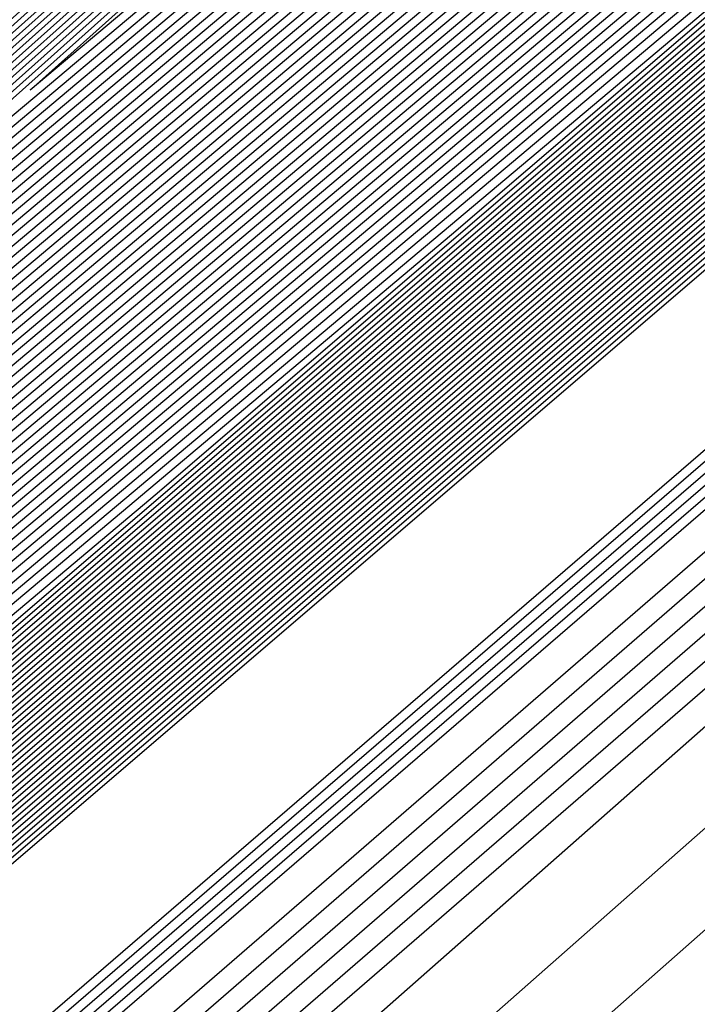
# Model space of a CAD drawing. Extents: x 3249832 to 3255657, y 13789405 to 13793316.
# Tile 777 of 1056: x 3253208.188 to 3253208.452, y 13791256.807 to 13791257.19. Entities that reach past the tile are written whole.
import ezdxf

# ---------------------------------------------------------------- set-up
doc = ezdxf.new("R2010")
doc.units = 0
doc.header["$LTSCALE"] = 100
doc.header["$MEASUREMENT"] = 0
for name, color, linetype in [('GRATIO_03231_CON', 1, 'CONTINUOUS'), ('GRATIO_0323_ICON', 1, 'CONTINUOUS'), ('TARGETS_EAST', 7, 'CONTINUOUS')]:
    doc.layers.add(name, color=color, linetype=linetype)

# ---------------------------------------------------------------- blocks, each defined once
blk = doc.blocks.new('Gratio_032316_contours')
at = {"layer": 'GRATIO_03231_CON', "color": 5, "linetype": 'Continuous', "flags": 128}
for points in [[(3253294.02117, 13791331.04278), (3253275.51252, 13791314.84857), (3253259.74641, 13791301.11971), (3253250.90118, 13791293.4869), (3253247.60749, 13791290.71421), (3253247.10911, 13791290.34906), (3253246.71171, 13791290.01217), (3253243.96878, 13791287.61762), (3253236.49572, 13791281.15281), (3253223.09361, 13791269.61112), (3253207.30623, 13791256.00981), (3253193.86302, 13791244.37213), (3253186.31196, 13791237.71784), (3253183.47503, 13791235.05279)], [(3253293.83167, 13791330.88045), (3253275.39736, 13791314.75135), (3253259.6945, 13791301.07777), (3253250.88464, 13791293.47583), (3253247.60402, 13791290.71447), (3253247.10757, 13791290.35085), (3253246.69656, 13791290.00204), (3253243.85762, 13791287.52479), (3253236.12374, 13791280.8358), (3253222.25472, 13791268.89288), (3253205.91767, 13791254.81834), (3253192.00653, 13791242.77561), (3253184.19264, 13791235.88971), (3253181.25697, 13791233.1319)], [(3253293.64218, 13791330.71812), (3253275.28219, 13791314.65413), (3253259.64258, 13791301.03582), (3253250.8681, 13791293.46475), (3253247.60055, 13791290.71473), (3253247.10604, 13791290.35265), (3253246.68141, 13791289.99191), (3253243.74646, 13791287.43197), (3253235.75176, 13791280.51879), (3253221.41583, 13791268.17464), (3253204.52912, 13791253.62687), (3253190.15004, 13791241.1791), (3253182.07332, 13791234.06158)], [(3253293.45268, 13791330.55578), (3253275.16702, 13791314.55691), (3253259.59067, 13791300.99388), (3253250.85155, 13791293.45368), (3253247.59708, 13791290.71499), (3253247.10451, 13791290.35445), (3253246.66626, 13791289.98178), (3253243.6353, 13791287.33914), (3253235.37978, 13791280.20179), (3253220.57694, 13791267.4564), (3253203.14057, 13791252.4354), (3253188.29355, 13791239.58258), (3253179.954, 13791232.23346)], [(3253308.44452, 13791343.76579), (3253293.07368, 13791330.23112), (3253274.93669, 13791314.36246), (3253259.48684, 13791300.90999), (3253250.81847, 13791293.43152), (3253247.59013, 13791290.71551), (3253247.10144, 13791290.35804), (3253246.63595, 13791289.96152), (3253243.41298, 13791287.15349), (3253234.63582, 13791279.56777), (3253218.89917, 13791266.01993), (3253200.36346, 13791250.05246), (3253184.58057, 13791236.38955), (3253175.71733, 13791228.58423), (3253172.40047, 13791225.5046), (3253171.87167, 13791224.84758), (3253171.83099, 13791224.68776), (3253171.81192, 13791224.61054), (3253171.80631, 13791224.57903), (3253171.80709, 13791224.56196), (3253171.81141, 13791224.55077), (3253171.8175, 13791224.5425)], [(3253308.192, 13791343.54795), (3253292.88418, 13791330.06879), (3253274.82152, 13791314.26524), (3253259.43492, 13791300.86805), (3253250.80192, 13791293.42045), (3253247.58666, 13791290.71576), (3253247.09991, 13791290.35984), (3253246.63023, 13791289.95949), (3253243.37731, 13791287.12548), (3253234.5186, 13791279.46953), (3253219.10173, 13791266.20888), (3253203.65505, 13791252.98282), (3253196.57706, 13791247.03615)], [(3253307.93948, 13791343.33011), (3253292.69468, 13791329.90645), (3253274.70635, 13791314.16802), (3253259.38301, 13791300.82611), (3253250.78538, 13791293.40937), (3253247.58319, 13791290.71602), (3253247.09838, 13791290.36164), (3253246.63006, 13791289.96223), (3253243.38596, 13791287.13554), (3253234.55099, 13791279.49977), (3253219.17525, 13791266.27429), (3253203.76972, 13791253.08339), (3253196.71057, 13791247.15255)], [(3253307.68696, 13791343.11228), (3253292.50518, 13791329.74412), (3253274.59119, 13791314.0708), (3253259.33109, 13791300.78416), (3253250.76884, 13791293.3983), (3253247.57972, 13791290.71628), (3253247.09685, 13791290.36343), (3253246.62988, 13791289.96496), (3253243.39462, 13791287.1456), (3253234.58339, 13791279.53), (3253219.24877, 13791266.33971), (3253203.88439, 13791253.18397), (3253196.84408, 13791247.26894)], [(3253307.18192, 13791342.67661), (3253292.12619, 13791329.41946), (3253274.36086, 13791313.87636), (3253259.22726, 13791300.70028), (3253250.73575, 13791293.37615), (3253247.57277, 13791290.7168), (3253247.09378, 13791290.36703), (3253246.62953, 13791289.97042), (3253243.41193, 13791287.16573), (3253234.64818, 13791279.59048), (3253219.39582, 13791266.47055), (3253204.11372, 13791253.38512), (3253197.11109, 13791247.50173)], [(3253306.9294, 13791342.45877), (3253291.93669, 13791329.25712), (3253274.24569, 13791313.77914), (3253259.17535, 13791300.65833), (3253250.71921, 13791293.36507), (3253247.5693, 13791290.71706), (3253247.09225, 13791290.36882), (3253246.62935, 13791289.97315), (3253243.42058, 13791287.17579), (3253234.68057, 13791279.62072), (3253219.46933, 13791266.53596), (3253204.22838, 13791253.4857), (3253197.2446, 13791247.61813)], [(3253306.67688, 13791342.24094), (3253291.74719, 13791329.09479), (3253274.13052, 13791313.68192), (3253259.12343, 13791300.61639), (3253250.70267, 13791293.354), (3253247.56583, 13791290.71731), (3253247.09072, 13791290.37062), (3253246.62918, 13791289.97588), (3253243.42924, 13791287.18585), (3253234.71297, 13791279.65096), (3253219.54285, 13791266.60138), (3253204.34305, 13791253.58627), (3253197.37811, 13791247.73453)], [(3253306.42436, 13791342.0231), (3253291.55769, 13791328.93246), (3253274.01535, 13791313.58469), (3253259.07151, 13791300.57445), (3253250.68613, 13791293.34292), (3253247.56236, 13791290.71757), (3253247.08919, 13791290.37242), (3253246.629, 13791289.97862), (3253243.43789, 13791287.19591), (3253234.74536, 13791279.68119), (3253219.61637, 13791266.6668), (3253204.45771, 13791253.68685), (3253197.51162, 13791247.85092)], [(3253305.91932, 13791341.58743), (3253291.17869, 13791328.60779), (3253273.78502, 13791313.39025), (3253258.96768, 13791300.49056), (3253250.65304, 13791293.32077), (3253247.55541, 13791290.71809), (3253247.08612, 13791290.37601), (3253246.62865, 13791289.98408), (3253243.4552, 13791287.21604), (3253234.81015, 13791279.74167), (3253219.76341, 13791266.79763), (3253204.68704, 13791253.888), (3253197.77863, 13791248.08372)], [(3253305.6668, 13791341.36959), (3253290.98919, 13791328.44546), (3253273.66985, 13791313.29303), (3253258.91577, 13791300.44861), (3253250.6365, 13791293.30969), (3253247.55194, 13791290.71835), (3253247.08459, 13791290.37781), (3253246.62848, 13791289.98681), (3253243.46386, 13791287.2261), (3253234.84255, 13791279.77191), (3253219.83693, 13791266.86305), (3253204.80171, 13791253.98858), (3253197.91214, 13791248.20012)], [(3253305.41428, 13791341.15176), (3253290.79969, 13791328.28313), (3253273.55469, 13791313.19581), (3253258.86385, 13791300.40667), (3253250.61995, 13791293.29862), (3253247.54847, 13791290.71861), (3253247.08306, 13791290.3796), (3253246.6283, 13791289.98954), (3253243.47251, 13791287.23616), (3253234.87494, 13791279.80214), (3253219.91045, 13791266.92847), (3253204.91637, 13791254.08915), (3253198.04565, 13791248.31651)], [(3253305.16176, 13791340.93392), (3253290.6102, 13791328.1208), (3253273.43952, 13791313.09859), (3253258.81194, 13791300.36473), (3253250.60341, 13791293.28754), (3253247.545, 13791290.71886), (3253247.08152, 13791290.3814), (3253246.62812, 13791289.99227), (3253243.48117, 13791287.24622), (3253234.90734, 13791279.83238), (3253219.98397, 13791266.99388), (3253205.03104, 13791254.18973), (3253198.17916, 13791248.43291)], [(3253304.65672, 13791340.49825), (3253290.2312, 13791327.79613), (3253273.20919, 13791312.90414), (3253258.70811, 13791300.28084), (3253250.57033, 13791293.26539), (3253247.53805, 13791290.71938), (3253247.07846, 13791290.385), (3253246.62777, 13791289.99774), (3253243.49848, 13791287.26634), (3253234.97213, 13791279.89286), (3253220.13101, 13791267.12472), (3253205.26037, 13791254.39088), (3253198.44617, 13791248.6657)], [(3253304.4042, 13791340.28041), (3253290.0417, 13791327.6338), (3253273.09402, 13791312.80692), (3253258.65619, 13791300.2389), (3253250.55378, 13791293.25432), (3253247.53458, 13791290.71964), (3253247.07693, 13791290.38679), (3253246.6276, 13791290.00047), (3253243.50713, 13791287.2764), (3253235.00453, 13791279.9231), (3253220.20453, 13791267.19013), (3253205.37503, 13791254.49146), (3253198.57968, 13791248.7821)], [(3253304.15168, 13791340.06258), (3253289.8522, 13791327.47147), (3253272.97886, 13791312.7097), (3253258.60428, 13791300.19695), (3253250.53724, 13791293.24324), (3253247.53111, 13791290.7199), (3253247.07539, 13791290.38859), (3253246.62742, 13791290.0032), (3253243.51579, 13791287.28647), (3253235.03692, 13791279.95333), (3253220.27805, 13791267.25555), (3253205.4897, 13791254.59203), (3253198.71319, 13791248.8985)], [(3253303.89916, 13791339.84474), (3253289.6627, 13791327.30914), (3253272.86369, 13791312.61248), (3253258.55236, 13791300.15501), (3253250.5207, 13791293.23216), (3253247.52764, 13791290.72015), (3253247.07386, 13791290.39039), (3253246.62724, 13791290.00593), (3253243.52444, 13791287.29653), (3253235.06932, 13791279.98357), (3253220.35157, 13791267.32097), (3253205.60436, 13791254.69261), (3253198.8467, 13791249.01489)], [(3253303.39412, 13791339.40907), (3253289.2837, 13791326.98447), (3253272.63335, 13791312.41804), (3253258.44853, 13791300.07112), (3253250.48761, 13791293.21001), (3253247.52069, 13791290.72067), (3253247.0708, 13791290.39398), (3253246.62689, 13791290.0114), (3253243.54175, 13791287.31665), (3253235.13411, 13791280.04405), (3253220.49861, 13791267.4518), (3253205.83369, 13791254.89376), (3253199.11371, 13791249.24769)], [(3253303.1416, 13791339.19123), (3253289.09421, 13791326.82214), (3253272.51819, 13791312.32081), (3253258.39661, 13791300.02918), (3253250.47107, 13791293.19894), (3253247.51722, 13791290.72093), (3253247.06927, 13791290.39578), (3253246.62672, 13791290.01413), (3253243.55041, 13791287.32671), (3253235.1665, 13791280.07429), (3253220.57213, 13791267.51722), (3253205.94836, 13791254.99434), (3253199.24722, 13791249.36409)], [(3253302.88908, 13791338.9734), (3253288.90471, 13791326.65981), (3253272.40302, 13791312.22359), (3253258.3447, 13791299.98724), (3253250.45453, 13791293.18786), (3253247.51375, 13791290.72119), (3253247.06773, 13791290.39757), (3253246.62654, 13791290.01686), (3253243.55907, 13791287.33677), (3253235.1989, 13791280.10452), (3253220.64565, 13791267.58263), (3253206.06302, 13791255.09491), (3253199.38073, 13791249.48048)], [(3253302.63656, 13791338.75556), (3253288.71521, 13791326.49747), (3253272.28786, 13791312.12637), (3253258.29278, 13791299.94529), (3253250.43798, 13791293.17679), (3253247.51028, 13791290.72145), (3253247.0662, 13791290.39937), (3253246.62637, 13791290.01959), (3253243.56772, 13791287.34683), (3253235.23129, 13791280.13476), (3253220.71917, 13791267.64805), (3253206.17769, 13791255.19549), (3253199.51423, 13791249.59688)], [(3253302.13153, 13791338.31989), (3253288.33621, 13791326.17281), (3253272.05752, 13791311.93193), (3253258.18895, 13791299.8614), (3253250.4049, 13791293.15464), (3253247.50334, 13791290.72196), (3253247.06314, 13791290.40297), (3253246.62601, 13791290.02505), (3253243.58503, 13791287.36696), (3253235.29608, 13791280.19524), (3253220.86621, 13791267.77889), (3253206.40702, 13791255.39664), (3253199.78125, 13791249.82967)], [(3253301.879, 13791338.10206), (3253288.14671, 13791326.01048), (3253271.94236, 13791311.83471), (3253258.13704, 13791299.81946), (3253250.38836, 13791293.14356), (3253247.49986, 13791290.72222), (3253247.0616, 13791290.40476), (3253246.62584, 13791290.02779), (3253243.59369, 13791287.37702), (3253235.32848, 13791280.22547), (3253220.93973, 13791267.8443), (3253206.52168, 13791255.49722), (3253199.91476, 13791249.94607)], [(3253301.62648, 13791337.88422), (3253287.95721, 13791325.84815), (3253271.82719, 13791311.73748), (3253258.08512, 13791299.77752), (3253250.37181, 13791293.13248), (3253247.49639, 13791290.72248), (3253247.06007, 13791290.40656), (3253246.62566, 13791290.03052), (3253243.60234, 13791287.38708), (3253235.36087, 13791280.25571), (3253221.01325, 13791267.90972), (3253206.63635, 13791255.59779), (3253200.04827, 13791250.06247)], [(3253301.37397, 13791337.66638), (3253287.76771, 13791325.68581), (3253271.71202, 13791311.64027), (3253258.03321, 13791299.73557), (3253250.35527, 13791293.12141), (3253247.49292, 13791290.72274), (3253247.05854, 13791290.40836), (3253246.62549, 13791290.03325), (3253243.611, 13791287.39714), (3253235.39327, 13791280.28595), (3253221.08677, 13791267.97514), (3253206.75101, 13791255.69837), (3253200.18178, 13791250.17887)], [(3253300.86893, 13791337.23071), (3253287.38872, 13791325.36115), (3253271.48169, 13791311.44582), (3253257.92938, 13791299.65169), (3253250.32219, 13791293.09926), (3253247.48598, 13791290.72325), (3253247.05547, 13791290.41195), (3253246.62514, 13791290.03871), (3253243.62831, 13791287.41727), (3253235.45806, 13791280.34643), (3253221.23381, 13791268.10597), (3253206.98034, 13791255.89952), (3253200.44879, 13791250.41166)], [(3253300.61641, 13791337.01288), (3253287.19922, 13791325.19882), (3253271.36652, 13791311.3486), (3253257.87746, 13791299.60974), (3253250.30564, 13791293.08818), (3253247.4825, 13791290.72351), (3253247.05394, 13791290.41375), (3253246.62496, 13791290.04144), (3253243.63696, 13791287.42733), (3253235.49045, 13791280.37666), (3253221.30733, 13791268.17139), (3253207.09501, 13791256.0001), (3253200.5823, 13791250.52806)], [(3253300.36389, 13791336.79504), (3253287.00972, 13791325.03648), (3253271.25136, 13791311.25138), (3253257.82555, 13791299.5678), (3253250.2891, 13791293.07711), (3253247.47903, 13791290.72377), (3253247.05241, 13791290.41554), (3253246.62478, 13791290.04418), (3253243.64562, 13791287.43739), (3253235.52285, 13791280.4069), (3253221.38085, 13791268.2368), (3253207.20967, 13791256.10068), (3253200.71581, 13791250.64445)], [(3253300.11137, 13791336.57721), (3253286.82022, 13791324.87415), (3253271.13619, 13791311.15416), (3253257.77363, 13791299.52586), (3253250.27256, 13791293.06603), (3253247.47556, 13791290.72403), (3253247.05088, 13791290.41734), (3253246.62461, 13791290.04691), (3253243.65427, 13791287.44745), (3253235.55525, 13791280.43714), (3253221.45437, 13791268.30222), (3253207.32434, 13791256.20125), (3253200.84931, 13791250.76085)], [(3253299.60633, 13791336.14153), (3253286.44122, 13791324.54949), (3253270.90586, 13791310.95971), (3253257.6698, 13791299.44197), (3253250.23947, 13791293.04388), (3253247.46862, 13791290.72454), (3253247.04781, 13791290.42093), (3253246.62426, 13791290.05237), (3253243.67158, 13791287.46757), (3253235.62004, 13791280.49761), (3253221.60141, 13791268.43306), (3253207.55367, 13791256.4024), (3253201.11633, 13791250.99364)], [(3253299.35381, 13791335.9237), (3253286.25172, 13791324.38716), (3253270.79069, 13791310.86249), (3253257.61789, 13791299.40003), (3253250.22293, 13791293.0328), (3253247.46514, 13791290.7248), (3253247.04628, 13791290.42273), (3253246.62408, 13791290.0551), (3253243.68024, 13791287.47763), (3253235.65243, 13791280.52785), (3253221.67493, 13791268.49847), (3253207.66834, 13791256.50298), (3253201.24984, 13791251.11004)], [(3253299.10129, 13791335.70586), (3253286.06223, 13791324.22482), (3253270.67552, 13791310.76527), (3253257.56597, 13791299.35808), (3253250.20639, 13791293.02173), (3253247.46167, 13791290.72506), (3253247.04475, 13791290.42453), (3253246.62391, 13791290.05783), (3253243.68889, 13791287.4877), (3253235.68483, 13791280.55809), (3253221.74845, 13791268.56389), (3253207.783, 13791256.60355), (3253201.38335, 13791251.22644)], [(3253298.84877, 13791335.48803), (3253285.87273, 13791324.06249), (3253270.56035, 13791310.66805), (3253257.51405, 13791299.31614), (3253250.18984, 13791293.01065), (3253247.4582, 13791290.72532), (3253247.04322, 13791290.42633), (3253246.62373, 13791290.06056), (3253243.69755, 13791287.49776), (3253235.71722, 13791280.58833), (3253221.82197, 13791268.62931), (3253207.89767, 13791256.70413), (3253201.51686, 13791251.34284)], [(3253298.34373, 13791335.05235), (3253285.49373, 13791323.73782), (3253270.33006, 13791310.47357), (3253257.41034, 13791299.23211), (3253250.15702, 13791292.9882), (3253247.45165, 13791290.72536), (3253247.04061, 13791290.42937), (3253246.62378, 13791290.06555), (3253243.71512, 13791287.51757), (3253235.78213, 13791280.64867), (3253221.96904, 13791268.7601), (3253208.127, 13791256.90528), (3253201.78387, 13791251.57563)], [(3253298.09121, 13791334.83452), (3253285.30424, 13791323.57548), (3253270.21493, 13791310.37629), (3253257.35856, 13791299.19), (3253250.14077, 13791292.97675), (3253247.44864, 13791290.72505), (3253247.03961, 13791290.4305), (3253246.62406, 13791290.06771), (3253243.72406, 13791287.52727), (3253235.81466, 13791280.67874), (3253222.0426, 13791268.82547), (3253208.24167, 13791257.00585), (3253201.91738, 13791251.69203)], [(3253297.83869, 13791334.61668), (3253285.11475, 13791323.41314), (3253270.09981, 13791310.27902), (3253257.30679, 13791299.14788), (3253250.12455, 13791292.96527), (3253247.44567, 13791290.72468), (3253247.03867, 13791290.43158), (3253246.62439, 13791290.06982), (3253243.73305, 13791287.53693), (3253235.8472, 13791280.70879), (3253222.11616, 13791268.89083), (3253208.35634, 13791257.10642), (3253202.05089, 13791251.80842)], [(3253222.18973, 13791268.9562), (3253208.47101, 13791257.20698), (3253202.18439, 13791251.92482), (3253202.18439, 13791251.92482), (3253208.30778, 13791257.39414), (3253221.8874, 13791269.30278)], [(3253222.33685, 13791269.08692), (3253208.70035, 13791257.40813), (3253202.45141, 13791252.15761), (3253202.45141, 13791252.15761), (3253208.5381, 13791257.59416), (3253222.03635, 13791269.43142)], [(3253222.41042, 13791269.15229), (3253208.81502, 13791257.50869), (3253202.58492, 13791252.27401), (3253202.58492, 13791252.27401), (3253208.65326, 13791257.69417), (3253222.11082, 13791269.49575)], [(3253222.48398, 13791269.21765), (3253208.92969, 13791257.60926), (3253202.71843, 13791252.39041), (3253202.71843, 13791252.39041), (3253208.76842, 13791257.79418), (3253222.18529, 13791269.56007)], [(3253222.55754, 13791269.28301), (3253209.04436, 13791257.70983), (3253202.85194, 13791252.50681), (3253202.85193, 13791252.50681), (3253208.88358, 13791257.89419), (3253222.25977, 13791269.62439)], [(3253222.70467, 13791269.41374), (3253209.2737, 13791257.91097), (3253203.11895, 13791252.7396), (3253203.11895, 13791252.7396), (3253209.1139, 13791258.0942), (3253222.40871, 13791269.75304)], [(3253222.77823, 13791269.4791), (3253209.38837, 13791258.01154), (3253203.25246, 13791252.856), (3253203.25246, 13791252.856), (3253209.22906, 13791258.19421), (3253222.48319, 13791269.81736)], [(3253222.8518, 13791269.54447), (3253209.50304, 13791258.11211), (3253203.38597, 13791252.97239), (3253203.38597, 13791252.97239), (3253209.34422, 13791258.29422), (3253222.55766, 13791269.88168)], [(3253222.92536, 13791269.60983), (3253209.61771, 13791258.21268), (3253203.51947, 13791253.08879), (3253203.51947, 13791253.08879), (3253209.45938, 13791258.39423), (3253222.63214, 13791269.946)], [(3253294.55593, 13791331.78482), (3253282.65133, 13791321.30274), (3253268.6032, 13791309.01445), (3253256.6338, 13791298.60027), (3253249.91373, 13791292.81609), (3253247.40711, 13791290.71997), (3253247.02638, 13791290.44557), (3253246.62867, 13791290.09727), (3253243.8498, 13791287.66252), (3253236.27025, 13791281.09954), (3253223.07249, 13791269.74056), (3253209.84706, 13791258.41382), (3253203.78649, 13791253.32159), (3253203.78649, 13791253.32159), (3253209.68971, 13791258.59423), (3253222.78114, 13791270.07458), (3253235.89161, 13791281.53353), (3253243.79641, 13791288.43297), (3253249.04881, 13791292.99861), (3253256.14655, 13791299.14707), (3253268.13516, 13791309.52901), (3253282.25127, 13791321.73092), (3253294.2793, 13791332.07331)], [(3253294.30341, 13791331.56698), (3253282.46184, 13791321.1404), (3253268.48808, 13791308.91717), (3253256.58203, 13791298.55815), (3253249.89752, 13791292.80461), (3253247.40414, 13791290.71961), (3253247.02543, 13791290.44664), (3253246.629, 13791290.09938), (3253243.85878, 13791287.67218), (3253236.30279, 13791281.1296), (3253223.14605, 13791269.80592), (3253209.96173, 13791258.51439), (3253203.92, 13791253.43798), (3253203.92, 13791253.43798), (3253209.80487, 13791258.69424), (3253222.85565, 13791270.13885), (3253235.92547, 13791281.56208), (3253243.80512, 13791288.43921), (3253249.03601, 13791292.98573), (3253256.09723, 13791299.1022), (3253268.02248, 13791309.42905), (3253282.06389, 13791321.56632), (3253294.02824, 13791331.85395)], [(3253294.05089, 13791331.34915), (3253282.27235, 13791320.97806), (3253268.37296, 13791308.8199), (3253256.53026, 13791298.51602), (3253249.8813, 13791292.79314), (3253247.40117, 13791290.71925), (3253247.02448, 13791290.44772), (3253246.62933, 13791290.10149), (3253243.86776, 13791287.68184), (3253236.33533, 13791281.15966), (3253223.21961, 13791269.87129), (3253210.0764, 13791258.61496), (3253204.05351, 13791253.55438), (3253204.05351, 13791253.55438), (3253209.92004, 13791258.79424), (3253222.93017, 13791270.20313), (3253235.95934, 13791281.59062), (3253243.81382, 13791288.44544), (3253249.02321, 13791292.97286), (3253256.04791, 13791299.05733), (3253267.90979, 13791309.32909), (3253281.87651, 13791321.40172), (3253293.77719, 13791331.63458)], [(3253293.79837, 13791331.13131), (3253282.08285, 13791320.81572), (3253268.25784, 13791308.72262), (3253256.47849, 13791298.4739), (3253249.86508, 13791292.78166), (3253247.39821, 13791290.71889), (3253247.02354, 13791290.4488), (3253246.62966, 13791290.1036), (3253243.87675, 13791287.6915), (3253236.36787, 13791281.18972), (3253223.29318, 13791269.93665), (3253210.19107, 13791258.71553), (3253204.18702, 13791253.67078), (3253204.18701, 13791253.67078), (3253210.0352, 13791258.89424), (3253223.00468, 13791270.26741), (3253235.9932, 13791281.61917), (3253243.82253, 13791288.45167), (3253249.01041, 13791292.95999), (3253255.9986, 13791299.01245), (3253267.79711, 13791309.22914), (3253281.68913, 13791321.23712), (3253293.52613, 13791331.41522)], [(3253281.70387, 13791320.49104), (3253268.02759, 13791308.52807), (3253256.37495, 13791298.38965), (3253249.83265, 13791292.75871), (3253247.39227, 13791290.71816), (3253247.02165, 13791290.45095), (3253246.63032, 13791290.10782), (3253243.89471, 13791287.71083), (3253236.43295, 13791281.24983), (3253223.4403, 13791270.06738), (3253210.42041, 13791258.91666), (3253204.45403, 13791253.90357), (3253204.45403, 13791253.90357), (3253210.2655, 13791259.09429), (3253223.15342, 13791270.39627), (3253236.05998, 13791281.67732), (3253243.49467, 13791288.16911), (3253246.23629, 13791290.55891), (3253246.63094, 13791290.89792), (3253246.97688, 13791291.19282), (3253249.38096, 13791293.27243), (3253255.90221, 13791298.92109), (3253267.57241, 13791309.02875), (3253281.31446, 13791320.90786)], [(3253281.51437, 13791320.3287), (3253267.91246, 13791308.4308), (3253256.32319, 13791298.34753), (3253249.81643, 13791292.74723), (3253247.38931, 13791290.7178), (3253247.0207, 13791290.45203), (3253246.63065, 13791290.10993), (3253243.90369, 13791287.72049), (3253236.4655, 13791281.27989), (3253223.51387, 13791270.13274), (3253210.53508, 13791259.01723), (3253204.58754, 13791254.01997), (3253204.58754, 13791254.01997), (3253210.38066, 13791259.1943), (3253223.22789, 13791270.4606), (3253236.0937, 13791281.70603), (3253243.50493, 13791288.17732), (3253246.23793, 13791290.55953), (3253246.63143, 13791290.89735), (3253246.97568, 13791291.19044), (3253249.36691, 13791293.25849), (3253255.85289, 13791298.87622), (3253267.45972, 13791308.92879), (3253281.12708, 13791320.74326)], [(3253281.32488, 13791320.16636), (3253267.79734, 13791308.33352), (3253256.27142, 13791298.30541), (3253249.80022, 13791292.73576), (3253247.38634, 13791290.71744), (3253247.01976, 13791290.4531), (3253246.63098, 13791290.11204), (3253243.91267, 13791287.73015), (3253236.49804, 13791281.30995), (3253223.58743, 13791270.1981), (3253210.64975, 13791259.1178), (3253204.72105, 13791254.13636), (3253204.72105, 13791254.13637), (3253210.49582, 13791259.2943), (3253223.30236, 13791270.52492), (3253236.12742, 13791281.73474), (3253243.51518, 13791288.18552), (3253246.23956, 13791290.56015), (3253246.63193, 13791290.89678), (3253246.97448, 13791291.18805), (3253249.35287, 13791293.24455), (3253255.80356, 13791298.83135), (3253267.34704, 13791308.82884), (3253280.9397, 13791320.57865)], [(3253281.13539, 13791320.00402), (3253267.68222, 13791308.23625), (3253256.21965, 13791298.26328), (3253249.784, 13791292.72428), (3253247.38337, 13791290.71708), (3253247.01881, 13791290.45418), (3253246.63131, 13791290.11416), (3253243.92165, 13791287.73981), (3253236.53058, 13791281.34001), (3253223.66099, 13791270.26347), (3253210.76442, 13791259.21837), (3253204.85455, 13791254.25276), (3253204.85455, 13791254.25276), (3253210.61098, 13791259.39431), (3253223.37683, 13791270.58925), (3253236.16114, 13791281.76345), (3253243.52543, 13791288.19373), (3253246.2412, 13791290.56077), (3253246.63242, 13791290.89621), (3253246.97329, 13791291.18567), (3253249.33882, 13791293.23061), (3253255.75424, 13791298.78648), (3253267.23435, 13791308.72888), (3253280.75231, 13791320.41405)], [(3253267.45197, 13791308.0417), (3253256.11611, 13791298.17904), (3253249.75157, 13791292.70133), (3253247.37744, 13791290.71635), (3253247.01692, 13791290.45633), (3253246.63197, 13791290.11838), (3253243.93961, 13791287.75913), (3253236.59567, 13791281.40012), (3253223.80812, 13791270.3942), (3253210.99376, 13791259.41951), (3253205.12157, 13791254.48556), (3253205.12157, 13791254.48556), (3253210.84129, 13791259.59433), (3253223.52577, 13791270.7179), (3253236.22858, 13791281.82086), (3253243.54593, 13791288.21014), (3253246.24446, 13791290.562), (3253246.6334, 13791290.89508), (3253246.97089, 13791291.1809), (3253249.31072, 13791293.20273), (3253255.65559, 13791298.69674), (3253267.00898, 13791308.52897)], [(3253267.33685, 13791307.94442), (3253256.06434, 13791298.13691), (3253249.73535, 13791292.68985), (3253247.37447, 13791290.71599), (3253247.01598, 13791290.45741), (3253246.6323, 13791290.12049), (3253243.9486, 13791287.76879), (3253236.62821, 13791281.43018), (3253223.88168, 13791270.45956), (3253211.10843, 13791259.52008), (3253205.25508, 13791254.60195), (3253205.25508, 13791254.60195), (3253210.95645, 13791259.69434), (3253223.60023, 13791270.78223), (3253236.2623, 13791281.84957), (3253243.55619, 13791288.21834), (3253246.2461, 13791290.56262), (3253246.63389, 13791290.89451), (3253246.96969, 13791291.17852), (3253249.29667, 13791293.18879), (3253255.60626, 13791298.65187), (3253266.8963, 13791308.42902)], [(3253267.22172, 13791307.84715), (3253256.01257, 13791298.09479), (3253249.71913, 13791292.67838), (3253247.37151, 13791290.71563), (3253247.01503, 13791290.45848), (3253246.63263, 13791290.1226), (3253243.95758, 13791287.77846), (3253236.66075, 13791281.46024), (3253223.95525, 13791270.52492), (3253211.2231, 13791259.62065), (3253205.38858, 13791254.71835), (3253205.38859, 13791254.71835), (3253211.07161, 13791259.79435), (3253223.6747, 13791270.84655), (3253236.29602, 13791281.87828), (3253243.56644, 13791288.22655), (3253246.24773, 13791290.56324), (3253246.63439, 13791290.89394), (3253246.9685, 13791291.17613), (3253249.28262, 13791293.17485), (3253255.55694, 13791298.607), (3253266.78361, 13791308.32906)], [(3253267.1066, 13791307.74987), (3253255.96081, 13791298.05266), (3253249.70292, 13791292.6669), (3253247.36854, 13791290.71526), (3253247.01409, 13791290.45956), (3253246.63296, 13791290.12471), (3253243.96656, 13791287.78812), (3253236.69329, 13791281.49029), (3253224.02881, 13791270.59029), (3253211.33777, 13791259.72122), (3253205.52209, 13791254.83475), (3253205.52209, 13791254.83475), (3253211.18677, 13791259.89435), (3253223.74917, 13791270.91088), (3253236.32974, 13791281.90699), (3253243.57669, 13791288.23475), (3253246.24937, 13791290.56386), (3253246.63488, 13791290.89337), (3253246.9673, 13791291.17375), (3253249.26858, 13791293.16091), (3253255.50762, 13791298.56213), (3253266.67093, 13791308.22911)], [(3253266.87636, 13791307.55532), (3253255.85727, 13791297.96842), (3253249.67048, 13791292.64395), (3253247.36261, 13791290.71454), (3253247.01219, 13791290.46171), (3253246.63362, 13791290.12893), (3253243.98452, 13791287.80744), (3253236.75838, 13791281.55041), (3253224.17594, 13791270.72101), (3253211.56711, 13791259.92236), (3253205.78911, 13791255.06754), (3253205.78911, 13791255.06754), (3253211.41709, 13791260.09437), (3253223.89811, 13791271.03953), (3253236.39717, 13791281.9644), (3253243.59719, 13791288.25117), (3253246.25263, 13791290.56509), (3253246.63586, 13791290.89224), (3253246.96491, 13791291.16898), (3253249.24048, 13791293.13303), (3253255.40897, 13791298.4724), (3253266.44556, 13791308.0292)], [(3253266.76123, 13791307.45805), (3253255.8055, 13791297.92629), (3253249.65427, 13791292.63247), (3253247.35964, 13791290.71418), (3253247.01125, 13791290.46279), (3253246.63395, 13791290.13104), (3253243.9935, 13791287.8171), (3253236.79092, 13791281.58047), (3253224.2495, 13791270.78638), (3253211.68179, 13791260.02293), (3253205.92262, 13791255.18394), (3253205.92262, 13791255.18394), (3253211.53225, 13791260.19438), (3253223.97258, 13791271.10386), (3253236.43089, 13791281.99311), (3253243.60744, 13791288.25937), (3253246.25427, 13791290.56571), (3253246.63635, 13791290.89167), (3253246.96371, 13791291.1666), (3253249.22643, 13791293.11909), (3253255.35964, 13791298.42753), (3253266.33287, 13791307.92924)], [(3253266.64611, 13791307.36077), (3253255.75373, 13791297.88417), (3253249.63805, 13791292.621), (3253247.35667, 13791290.71382), (3253247.0103, 13791290.46387), (3253246.63428, 13791290.13316), (3253244.00248, 13791287.82676), (3253236.82346, 13791281.61053), (3253224.32306, 13791270.85174), (3253211.79646, 13791260.1235), (3253206.05613, 13791255.30034), (3253206.05613, 13791255.30033), (3253211.64741, 13791260.29439), (3253224.04705, 13791271.16818), (3253236.46461, 13791282.02182), (3253243.6177, 13791288.26758), (3253246.2559, 13791290.56633), (3253246.63684, 13791290.8911), (3253246.96251, 13791291.16422), (3253249.21238, 13791293.10515), (3253255.31032, 13791298.38266), (3253266.22019, 13791307.82929)], [(3253266.53099, 13791307.2635), (3253255.70196, 13791297.84205), (3253249.62183, 13791292.60952), (3253247.35371, 13791290.71345), (3253247.00936, 13791290.46494), (3253246.63461, 13791290.13527), (3253244.01147, 13791287.83642), (3253236.856, 13791281.64058), (3253224.39663, 13791270.9171), (3253211.91113, 13791260.22407), (3253206.18963, 13791255.41673), (3253206.18963, 13791255.41673), (3253211.76257, 13791260.3944), (3253224.12152, 13791271.23251), (3253236.49833, 13791282.05053), (3253243.62795, 13791288.27578), (3253246.25754, 13791290.56695), (3253246.63734, 13791290.89054), (3253246.96131, 13791291.16183), (3253249.19833, 13791293.09121), (3253255.26099, 13791298.33779), (3253266.1075, 13791307.72933)], [(3253266.30074, 13791307.06895), (3253255.59843, 13791297.7578), (3253249.5894, 13791292.58657), (3253247.34778, 13791290.71273), (3253247.00747, 13791290.4671), (3253246.63526, 13791290.13949), (3253244.02943, 13791287.85574), (3253236.92109, 13791281.7007), (3253224.54375, 13791271.04783), (3253212.14047, 13791260.42521), (3253206.45665, 13791255.64953), (3253206.45665, 13791255.64953), (3253211.99289, 13791260.59441), (3253224.27046, 13791271.36115), (3253236.56577, 13791282.10794), (3253243.64845, 13791288.29219), (3253246.2608, 13791290.56818), (3253246.63832, 13791290.8894), (3253246.95892, 13791291.15707), (3253249.17024, 13791293.06333), (3253255.16235, 13791298.24805), (3253265.88213, 13791307.52942)], [(3253266.18562, 13791306.97167), (3253255.54666, 13791297.71567), (3253249.57318, 13791292.57509), (3253247.34481, 13791290.71237), (3253247.00652, 13791290.46817), (3253246.63559, 13791290.1416), (3253244.03841, 13791287.86541), (3253236.95363, 13791281.73076), (3253224.61732, 13791271.1132), (3253212.25514, 13791260.52577), (3253206.59016, 13791255.76592), (3253206.59016, 13791255.76592), (3253212.10805, 13791260.69442), (3253224.34492, 13791271.42548), (3253236.59949, 13791282.13665), (3253243.6587, 13791288.3004), (3253246.26244, 13791290.5688), (3253246.63881, 13791290.88883), (3253246.95772, 13791291.15468), (3253249.15619, 13791293.04939), (3253255.11302, 13791298.20318), (3253265.76944, 13791307.42947)], [(3253266.07049, 13791306.8744), (3253255.49489, 13791297.67355), (3253249.55697, 13791292.56362), (3253247.34184, 13791290.712), (3253247.00558, 13791290.46925), (3253246.63592, 13791290.14371), (3253244.04739, 13791287.87507), (3253236.98617, 13791281.76081), (3253224.69088, 13791271.17856), (3253212.36981, 13791260.62634), (3253206.72366, 13791255.88232), (3253206.72367, 13791255.88232), (3253212.22321, 13791260.79443), (3253224.41939, 13791271.4898), (3253236.63321, 13791282.16536), (3253243.66895, 13791288.30861), (3253246.26407, 13791290.56942), (3253246.6393, 13791290.88827), (3253246.95652, 13791291.1523), (3253249.14214, 13791293.03545), (3253255.0637, 13791298.15831), (3253265.65676, 13791307.32951)], [(3253265.95537, 13791306.77712), (3253255.44312, 13791297.63143), (3253249.54075, 13791292.55214), (3253247.33888, 13791290.71164), (3253247.00463, 13791290.47032), (3253246.63625, 13791290.14582), (3253244.05637, 13791287.88473), (3253237.01871, 13791281.79087), (3253224.76444, 13791271.24392), (3253212.48448, 13791260.72691), (3253206.85717, 13791255.99872), (3253206.85717, 13791255.99872), (3253212.33837, 13791260.89444), (3253224.49386, 13791271.55413), (3253236.66693, 13791282.19407), (3253243.67921, 13791288.31681), (3253246.26571, 13791290.57004), (3253246.6398, 13791290.8877), (3253246.95533, 13791291.14992), (3253249.12809, 13791293.02151), (3253255.01437, 13791298.11344), (3253265.54407, 13791307.22956)], [(3253265.72512, 13791306.58257), (3253255.33958, 13791297.54718), (3253249.50832, 13791292.52919), (3253247.33294, 13791290.71092), (3253247.00274, 13791290.47248), (3253246.63691, 13791290.15005), (3253244.07433, 13791287.90405), (3253237.0838, 13791281.85099), (3253224.91157, 13791271.37465), (3253212.71382, 13791260.92805), (3253207.12419, 13791256.23151), (3253207.12419, 13791256.23151), (3253212.56869, 13791261.09446), (3253224.6428, 13791271.68278), (3253236.73437, 13791282.25148), (3253243.69971, 13791288.33322), (3253246.26897, 13791290.57127), (3253246.64078, 13791290.88656), (3253246.95293, 13791291.14515), (3253249.1, 13791292.99362), (3253254.91572, 13791298.02371), (3253265.3187, 13791307.02965)], [(3253265.61, 13791306.4853), (3253255.28781, 13791297.50506), (3253249.4921, 13791292.51771), (3253247.32998, 13791290.71056), (3253247.0018, 13791290.47355), (3253246.63724, 13791290.15216), (3253244.08331, 13791287.91371), (3253237.11634, 13791281.88104), (3253224.98513, 13791271.44001), (3253212.82849, 13791261.02862), (3253207.2577, 13791256.34791), (3253207.2577, 13791256.34791), (3253212.68385, 13791261.19447), (3253224.71727, 13791271.7471), (3253236.76809, 13791282.28019), (3253243.70996, 13791288.34143), (3253246.27061, 13791290.57189), (3253246.64127, 13791290.88599), (3253246.95174, 13791291.14277), (3253249.08595, 13791292.97968), (3253254.8664, 13791297.97884), (3253265.20602, 13791306.92969)], [(3253265.49488, 13791306.38803), (3253255.23605, 13791297.46293), (3253249.47588, 13791292.50624), (3253247.32701, 13791290.71019), (3253247.00085, 13791290.47463), (3253246.63757, 13791290.15427), (3253244.0923, 13791287.92337), (3253237.14888, 13791281.9111), (3253225.0587, 13791271.50538), (3253212.94316, 13791261.12919), (3253207.39121, 13791256.46431), (3253207.39121, 13791256.46431), (3253212.79901, 13791261.29448), (3253224.79174, 13791271.81143), (3253236.80181, 13791282.3089), (3253243.72021, 13791288.34963), (3253246.27224, 13791290.57251), (3253246.64176, 13791290.88543), (3253246.95054, 13791291.14038), (3253249.0719, 13791292.96574), (3253254.81708, 13791297.93397), (3253265.09333, 13791306.82974)], [(3253265.37976, 13791306.29075), (3253255.18428, 13791297.42081), (3253249.45967, 13791292.49476), (3253247.32404, 13791290.70983), (3253246.9999, 13791290.47571), (3253246.6379, 13791290.15638), (3253244.10128, 13791287.93303), (3253237.18142, 13791281.94116), (3253225.13226, 13791271.57074), (3253213.05783, 13791261.22976), (3253207.52471, 13791256.5807), (3253207.52471, 13791256.5807), (3253212.91417, 13791261.39448), (3253224.86621, 13791271.87575), (3253236.83553, 13791282.33761), (3253243.73047, 13791288.35784), (3253246.27388, 13791290.57313), (3253246.64226, 13791290.88486), (3253246.94934, 13791291.138), (3253249.05785, 13791292.9518), (3253254.76775, 13791297.8891), (3253264.98065, 13791306.72978)], [(3253265.14951, 13791306.0962), (3253255.08074, 13791297.33656), (3253249.42723, 13791292.47181), (3253247.31811, 13791290.70911), (3253246.99801, 13791290.47786), (3253246.63856, 13791290.1606), (3253244.11924, 13791287.95236), (3253237.24651, 13791282.00127), (3253225.27938, 13791271.70147), (3253213.28717, 13791261.4309), (3253207.79173, 13791256.8135), (3253207.79173, 13791256.8135), (3253213.14449, 13791261.5945), (3253225.01515, 13791272.0044), (3253236.90297, 13791282.39502), (3253243.75097, 13791288.37425), (3253246.27714, 13791290.57436), (3253246.64324, 13791290.88372), (3253246.94695, 13791291.13323), (3253249.02975, 13791292.92392), (3253254.6691, 13791297.79936), (3253264.75528, 13791306.52987)], [(3253265.03439, 13791305.99892), (3253255.02897, 13791297.29444), (3253249.41102, 13791292.46033), (3253247.31514, 13791290.70874), (3253246.99707, 13791290.47894), (3253246.63889, 13791290.16271), (3253244.12822, 13791287.96202), (3253237.27905, 13791282.03133), (3253225.35295, 13791271.76683), (3253213.40184, 13791261.53147), (3253207.92524, 13791256.92989), (3253207.92524, 13791256.92989), (3253213.25965, 13791261.69451), (3253225.08961, 13791272.06873), (3253236.93669, 13791282.42373), (3253243.76122, 13791288.38246), (3253246.27878, 13791290.57498), (3253246.64373, 13791290.88316), (3253246.94575, 13791291.13085), (3253249.01571, 13791292.90998), (3253254.61978, 13791297.75449), (3253264.64259, 13791306.42992)], [(3253264.91926, 13791305.90165), (3253254.9772, 13791297.25231), (3253249.3948, 13791292.44886), (3253247.31218, 13791290.70838), (3253246.99612, 13791290.48001), (3253246.63922, 13791290.16482), (3253244.1372, 13791287.97168), (3253237.31159, 13791282.06139), (3253225.42651, 13791271.83219), (3253213.51651, 13791261.63204), (3253208.05874, 13791257.04629), (3253208.05875, 13791257.04629), (3253213.37481, 13791261.79452), (3253225.16408, 13791272.13306), (3253236.97041, 13791282.45244), (3253243.77147, 13791288.39066), (3253246.28041, 13791290.5756), (3253246.64422, 13791290.88259), (3253246.94455, 13791291.12847), (3253249.00166, 13791292.89604), (3253254.57046, 13791297.70962), (3253264.52991, 13791306.32996)], [(3253264.80414, 13791305.80438), (3253254.92543, 13791297.21019), (3253249.37858, 13791292.43738), (3253247.30921, 13791290.70802), (3253246.99518, 13791290.48109), (3253246.63955, 13791290.16693), (3253244.14618, 13791287.98134), (3253237.34413, 13791282.09145), (3253225.50007, 13791271.89756), (3253213.63118, 13791261.73261), (3253208.19225, 13791257.16269), (3253208.19225, 13791257.16269), (3253213.48997, 13791261.89453), (3253225.23855, 13791272.19738), (3253237.00413, 13791282.48115), (3253243.78172, 13791288.39887), (3253246.28205, 13791290.57622), (3253246.64472, 13791290.88202), (3253246.94335, 13791291.12608), (3253248.98761, 13791292.8821), (3253254.52113, 13791297.66475), (3253264.41722, 13791306.23001)]]:
    blk.add_lwpolyline(points, dxfattribs=at)
at = {"layer": 'GRATIO_03231_CON', "color": 1, "linetype": 'Continuous', "flags": 128}
for points in [[(3253305.67252, 13791341.15943), (3253291.44112, 13791328.73289), (3253274.09304, 13791313.59512), (3253259.13586, 13791300.57928), (3253250.7226, 13791293.32407), (3253247.58798, 13791290.69058), (3253247.11217, 13791290.34546), (3253246.74202, 13791290.03243), (3253244.1911, 13791287.80327), (3253237.23968, 13791281.78682), (3253224.77139, 13791271.04759), (3253210.08333, 13791258.39275), (3253197.57601, 13791247.56516)], [(3253301.48161, 13791337.48281), (3253288.76214, 13791326.38505), (3253272.61894, 13791312.30302), (3253258.50087, 13791300.02092), (3253250.53561, 13791293.15728), (3253247.56601, 13791290.66808), (3253247.1137, 13791290.34367), (3253246.75717, 13791290.04256), (3253244.30226, 13791287.8961), (3253237.61166, 13791282.10383), (3253225.61027, 13791271.76582), (3253211.47189, 13791259.58422), (3253199.4325, 13791249.16167)], [(3253297.2907, 13791333.80618), (3253286.08317, 13791324.03722), (3253271.14483, 13791311.01092), (3253257.86588, 13791299.46255), (3253250.34863, 13791292.99048), (3253247.54404, 13791290.64559), (3253247.11524, 13791290.34187), (3253246.77232, 13791290.05269), (3253244.41342, 13791287.98892), (3253237.98364, 13791282.42084), (3253226.44916, 13791272.48406), (3253212.86044, 13791260.77569), (3253201.28899, 13791250.75819)], [(3253283.4042, 13791321.68939), (3253269.67074, 13791309.71882), (3253257.23089, 13791298.90419), (3253250.16164, 13791292.82369), (3253247.52207, 13791290.6231), (3253247.11677, 13791290.34007), (3253246.78748, 13791290.06281), (3253244.52458, 13791288.08175), (3253238.35562, 13791282.73785), (3253227.28805, 13791273.2023), (3253214.24899, 13791261.96716), (3253203.14548, 13791252.3547), (3253196.90856, 13791246.85849)], [(3253284.71798, 13791322.7763), (3253278.04625, 13791316.99372), (3253266.72253, 13791307.13463), (3253255.9609, 13791297.78746), (3253249.78767, 13791292.4901), (3253247.47813, 13791290.57812), (3253247.11983, 13791290.33648), (3253246.81778, 13791290.08307), (3253244.7469, 13791288.2674), (3253239.09958, 13791283.37186), (3253228.96583, 13791274.63877), (3253217.0261, 13791264.3501), (3253206.85846, 13791255.54773), (3253201.14719, 13791250.51475)], [(3253265.24844, 13791305.84253), (3253255.32591, 13791297.2291), (3253249.60069, 13791292.32331), (3253247.45616, 13791290.55562), (3253247.12136, 13791290.33468), (3253246.83293, 13791290.0932), (3253244.85806, 13791288.36023), (3253239.47156, 13791283.68887), (3253229.80472, 13791275.35701), (3253218.41465, 13791265.54157), (3253208.71495, 13791257.14425), (3253203.26651, 13791252.34288), (3253201.21954, 13791250.41992)], [(3253219.80321, 13791266.73304), (3253210.57144, 13791258.74076), (3253205.38583, 13791254.17101), (3253203.4376, 13791252.34081), (3253203.10639, 13791251.87832), (3253203.04337, 13791251.64335), (3253202.98577, 13791251.42247), (3253202.94238, 13791251.23391), (3253203.08126, 13791251.23357), (3253204.20773, 13791252.12802), (3253207.28638, 13791254.76146), (3253212.79514, 13791259.54974), (3253219.26508, 13791265.19521)], [(3253221.19176, 13791267.92451), (3253212.42793, 13791260.33728), (3253207.50515, 13791255.99914), (3253205.65567, 13791254.2617), (3253205.34124, 13791253.82265), (3253205.28141, 13791253.59959), (3253205.22674, 13791253.3899), (3253205.18554, 13791253.2109), (3253205.33755, 13791253.22823), (3253206.54802, 13791254.20083), (3253209.85361, 13791257.03597), (3253215.76882, 13791262.18177), (3253222.7194, 13791268.24964)]]:
    blk.add_lwpolyline(points, dxfattribs=at)
at = {"layer": 'GRATIO_0323_ICON', "color": 7, "linetype": 'Continuous', "flags": 128}
for points in [[(3253293.26318, 13791330.39345), (3253275.05185, 13791314.45969), (3253259.53875, 13791300.95194), (3253250.83501, 13791293.4426), (3253247.59361, 13791290.71525), (3253247.10298, 13791290.35624), (3253246.6511, 13791289.97165), (3253243.52414, 13791287.24631), (3253235.0078, 13791279.88478), (3253219.73806, 13791266.73817), (3253201.75202, 13791251.24392), (3253186.43706, 13791237.98607), (3253177.83468, 13791230.40533)], [(3253307.43444, 13791342.89444), (3253292.31568, 13791329.58179), (3253274.47602, 13791313.97358), (3253259.27918, 13791300.74222), (3253250.7523, 13791293.38722), (3253247.57625, 13791290.71654), (3253247.09531, 13791290.36523), (3253246.62971, 13791289.96769), (3253243.40327, 13791287.15567), (3253234.61578, 13791279.56024), (3253219.3223, 13791266.40513), (3253203.99905, 13791253.28454), (3253196.97759, 13791247.38534)], [(3253306.17184, 13791341.80526), (3253291.36819, 13791328.77013), (3253273.90019, 13791313.48747), (3253259.0196, 13791300.5325), (3253250.66958, 13791293.33184), (3253247.55889, 13791290.71783), (3253247.08765, 13791290.37421), (3253246.62883, 13791289.98135), (3253243.44655, 13791287.20597), (3253234.77776, 13791279.71143), (3253219.68989, 13791266.73221), (3253204.57238, 13791253.78743), (3253197.64512, 13791247.96732)], [(3253304.90924, 13791340.71608), (3253290.4207, 13791327.95847), (3253273.32436, 13791313.00136), (3253258.76002, 13791300.32278), (3253250.58687, 13791293.27647), (3253247.54153, 13791290.71912), (3253247.07999, 13791290.3832), (3253246.62795, 13791289.99501), (3253243.48982, 13791287.25628), (3253234.93973, 13791279.86262), (3253220.05749, 13791267.0593), (3253205.1457, 13791254.2903), (3253198.31267, 13791248.54931)], [(3253303.64664, 13791339.62691), (3253289.4732, 13791327.1468), (3253272.74852, 13791312.51526), (3253258.50045, 13791300.11307), (3253250.50416, 13791293.22109), (3253247.52417, 13791290.72041), (3253247.07233, 13791290.39218), (3253246.62707, 13791290.00866), (3253243.5331, 13791287.30659), (3253235.10171, 13791280.01381), (3253220.42509, 13791267.38638), (3253205.71903, 13791254.79319), (3253198.9802, 13791249.13129)], [(3253302.38404, 13791338.53773), (3253288.52571, 13791326.33514), (3253272.17269, 13791312.02915), (3253258.24087, 13791299.90335), (3253250.42144, 13791293.16571), (3253247.50681, 13791290.7217), (3253247.06467, 13791290.40117), (3253246.62619, 13791290.02232), (3253243.57638, 13791287.3569), (3253235.26369, 13791280.165), (3253220.79269, 13791267.71347), (3253206.29235, 13791255.29606), (3253199.64775, 13791249.71328)], [(3253301.12145, 13791337.44855), (3253287.57822, 13791325.52348), (3253271.59685, 13791311.54304), (3253257.98129, 13791299.69363), (3253250.33873, 13791293.11033), (3253247.48945, 13791290.723), (3253247.05701, 13791290.41015), (3253246.62531, 13791290.03598), (3253243.61965, 13791287.4072), (3253235.42566, 13791280.31619), (3253221.16029, 13791268.04055), (3253206.86568, 13791255.79895), (3253200.31528, 13791250.29526)], [(3253299.85885, 13791336.35937), (3253286.63072, 13791324.71182), (3253271.02102, 13791311.05694), (3253257.72172, 13791299.48391), (3253250.25601, 13791293.05496), (3253247.47209, 13791290.72429), (3253247.04935, 13791290.41914), (3253246.62443, 13791290.04964), (3253243.66293, 13791287.45751), (3253235.58764, 13791280.46738), (3253221.52789, 13791268.36764), (3253207.439, 13791256.30182), (3253200.98282, 13791250.87725)], [(3253298.59625, 13791335.27019), (3253285.68323, 13791323.90016), (3253270.44519, 13791310.57083), (3253257.46214, 13791299.2742), (3253250.1733, 13791292.99958), (3253247.45473, 13791290.72558), (3253247.04168, 13791290.42812), (3253246.62355, 13791290.0633), (3253243.7062, 13791287.50782), (3253235.74962, 13791280.61857), (3253221.89549, 13791268.69472), (3253208.01233, 13791256.80471), (3253201.65036, 13791251.45923)], [(3253222.26329, 13791269.02156), (3253208.58568, 13791257.30755), (3253202.3179, 13791252.04122), (3253202.3179, 13791252.04122), (3253208.42294, 13791257.49415), (3253221.96187, 13791269.36711)], [(3253222.63111, 13791269.34838), (3253209.15903, 13791257.8104), (3253202.98544, 13791252.6232), (3253202.98544, 13791252.6232), (3253208.99874, 13791257.99419), (3253222.33424, 13791269.68871)], [(3253294.80845, 13791332.00265), (3253282.84083, 13791321.46507), (3253268.71833, 13791309.11172), (3253256.68557, 13791298.6424), (3253249.92995, 13791292.82756), (3253247.41007, 13791290.72034), (3253247.02732, 13791290.44449), (3253246.62834, 13791290.09516), (3253243.84082, 13791287.65286), (3253236.2377, 13791281.06949), (3253222.99892, 13791269.67519), (3253209.73238, 13791258.31325), (3253203.65298, 13791253.20519), (3253203.65298, 13791253.20519), (3253209.57454, 13791258.49423), (3253222.70663, 13791270.0103), (3253235.85774, 13791281.50498), (3253243.7877, 13791288.42674), (3253249.0616, 13791293.01148), (3253256.19586, 13791299.19195), (3253268.24784, 13791309.62896), (3253282.43865, 13791321.89552), (3253294.53035, 13791332.29267)], [(3253281.89336, 13791320.65338), (3253268.14271, 13791308.62535), (3253256.42672, 13791298.43178), (3253249.84887, 13791292.77018), (3253247.39524, 13791290.71852), (3253247.02259, 13791290.44987), (3253246.62999, 13791290.10571), (3253243.88573, 13791287.70117), (3253236.40041, 13791281.21978), (3253223.36674, 13791270.00201), (3253210.30574, 13791258.8161), (3253204.32052, 13791253.78717), (3253204.32052, 13791253.78717), (3253210.15034, 13791258.99428), (3253223.07895, 13791270.33195), (3253236.02626, 13791281.64861), (3253243.48442, 13791288.1609), (3253246.23466, 13791290.5583), (3253246.63045, 13791290.89848), (3253246.97808, 13791291.1952), (3253249.39501, 13791293.28637), (3253255.95153, 13791298.96595), (3253267.68509, 13791309.1287), (3253281.50184, 13791321.07246)], [(3253280.94589, 13791319.84168), (3253267.5671, 13791308.13897), (3253256.16788, 13791298.22116), (3253249.76778, 13791292.7128), (3253247.38041, 13791290.71671), (3253247.01787, 13791290.45526), (3253246.63164, 13791290.11627), (3253243.93063, 13791287.74947), (3253236.56312, 13791281.37006), (3253223.73456, 13791270.32883), (3253210.87909, 13791259.31894), (3253204.98806, 13791254.36916), (3253204.98806, 13791254.36916), (3253210.72614, 13791259.49432), (3253223.4513, 13791270.65358), (3253236.19486, 13791281.79216), (3253243.53568, 13791288.20193), (3253246.24283, 13791290.56139), (3253246.63291, 13791290.89565), (3253246.97209, 13791291.18328), (3253249.32477, 13791293.21667), (3253255.70491, 13791298.74161), (3253267.12167, 13791308.62893), (3253280.56493, 13791320.24945)], [(3253266.99148, 13791307.6526), (3253255.90904, 13791298.01054), (3253249.6867, 13791292.65542), (3253247.36557, 13791290.7149), (3253247.01314, 13791290.46064), (3253246.63329, 13791290.12682), (3253243.97554, 13791287.79778), (3253236.72583, 13791281.52035), (3253224.10237, 13791270.65565), (3253211.45244, 13791259.82179), (3253205.6556, 13791254.95114), (3253205.6556, 13791254.95114), (3253211.30193, 13791259.99436), (3253223.82364, 13791270.9752), (3253236.36345, 13791281.93569), (3253243.58694, 13791288.24296), (3253246.251, 13791290.56448), (3253246.63537, 13791290.89281), (3253246.9661, 13791291.17137), (3253249.25453, 13791293.14697), (3253255.45829, 13791298.51727), (3253266.55824, 13791308.12915)], [(3253266.41586, 13791307.16622), (3253255.65019, 13791297.79992), (3253249.60562, 13791292.59805), (3253247.35074, 13791290.71309), (3253247.00841, 13791290.46602), (3253246.63494, 13791290.13738), (3253244.02045, 13791287.84608), (3253236.88854, 13791281.67064), (3253224.47019, 13791270.98247), (3253212.0258, 13791260.32464), (3253206.32314, 13791255.53313), (3253206.32314, 13791255.53313), (3253211.87773, 13791260.49441), (3253224.19599, 13791271.29683), (3253236.53205, 13791282.07923), (3253243.6382, 13791288.28399), (3253246.25917, 13791290.56757), (3253246.63783, 13791290.88997), (3253246.96012, 13791291.15945), (3253249.18429, 13791293.07727), (3253255.21167, 13791298.29292), (3253265.99481, 13791307.62938)], [(3253265.84025, 13791306.67985), (3253255.39135, 13791297.5893), (3253249.52453, 13791292.54067), (3253247.33591, 13791290.71128), (3253247.00369, 13791290.4714), (3253246.63658, 13791290.14793), (3253244.06535, 13791287.89439), (3253237.05125, 13791281.82093), (3253224.83801, 13791271.30929), (3253212.59915, 13791260.82748), (3253206.99068, 13791256.11511), (3253206.99068, 13791256.11512), (3253212.45353, 13791260.99445), (3253224.56833, 13791271.61845), (3253236.70065, 13791282.22277), (3253243.68946, 13791288.32502), (3253246.26734, 13791290.57065), (3253246.64029, 13791290.88713), (3253246.95413, 13791291.14753), (3253249.11404, 13791293.00756), (3253254.96505, 13791298.06857), (3253265.43139, 13791307.1296)], [(3253265.26463, 13791306.19348), (3253255.13251, 13791297.37869), (3253249.44345, 13791292.48329), (3253247.32108, 13791290.70947), (3253246.99896, 13791290.47678), (3253246.63823, 13791290.15849), (3253244.11026, 13791287.9427), (3253237.21396, 13791281.97122), (3253225.20582, 13791271.6361), (3253213.1725, 13791261.33033), (3253207.65822, 13791256.6971), (3253207.65822, 13791256.6971), (3253213.02933, 13791261.49449), (3253224.94068, 13791271.94008), (3253236.86925, 13791282.36631), (3253243.74072, 13791288.36604), (3253246.27551, 13791290.57374), (3253246.64275, 13791290.88429), (3253246.94814, 13791291.13562), (3253249.0438, 13791292.93786), (3253254.71843, 13791297.84423), (3253264.86796, 13791306.62983)], [(3253288.90889, 13791326.45292), (3253280.72523, 13791319.34155), (3253268.19664, 13791308.42673), (3253256.59589, 13791298.34582), (3253249.97466, 13791292.6569), (3253247.5001, 13791290.60061), (3253247.1183, 13791290.33828), (3253246.80263, 13791290.07294), (3253244.63574, 13791288.17457), (3253238.7276, 13791283.05485), (3253228.12694, 13791273.92054), (3253215.63755, 13791263.15863), (3253205.00197, 13791253.95122), (3253199.02788, 13791248.68662)]]:
    blk.add_lwpolyline(points, dxfattribs=at)

msp = doc.modelspace()

# ---------------------------------------------------------------- block references
at = {"layer": 'TARGETS_EAST'}
msp.add_blockref('Gratio_032316_contours', (0, 0), dxfattribs=at)

doc.saveas('drawing.dxf')
